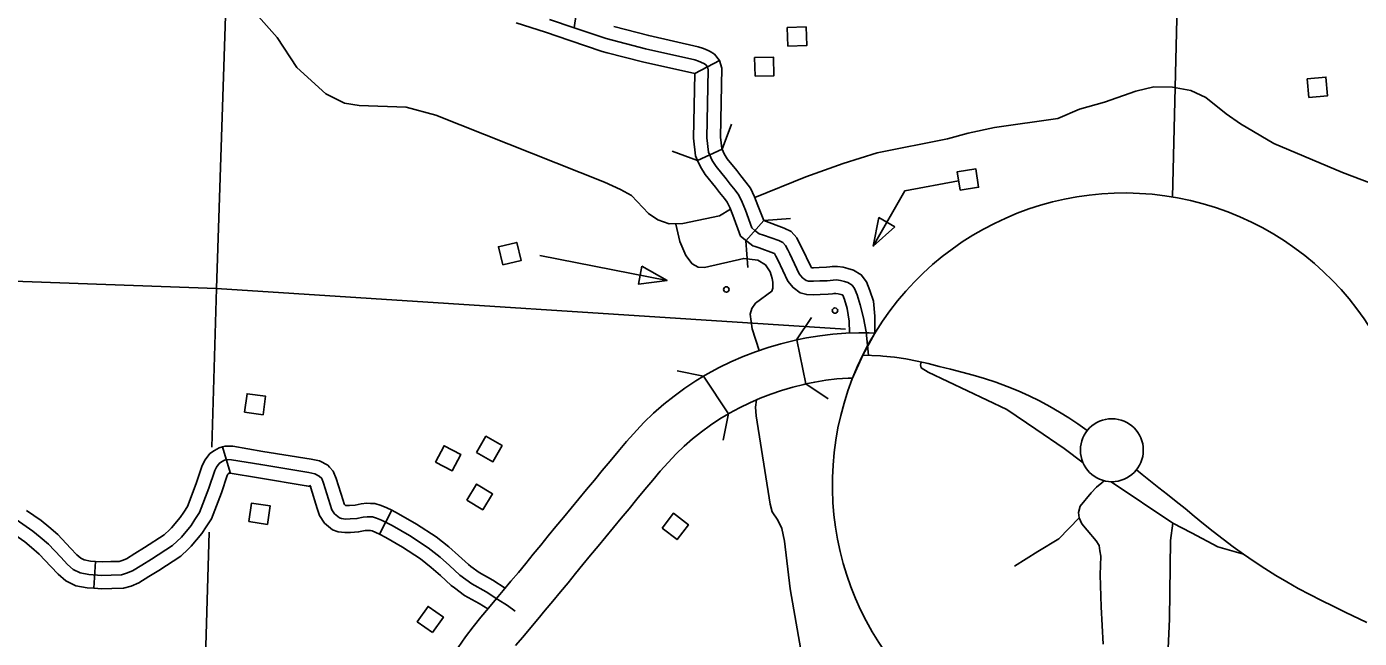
# Model space of a CAD drawing. Extents: x 653372 to 905732, y 627442 to 787275.
# Drawn here: x 837854 to 845264, y 660326 to 663728 of the extents above; entities that cross this region are included whole.
import ezdxf

# ---------------------------------------------------------------- set-up
doc = ezdxf.new("R2010")
doc.units = 0
for name, color, linetype in [('Level 15', 7, 'Continuous'), ('Level 24', 7, 'Continuous'), ('Level 31', 7, 'Continuous'), ('Level 32', 7, 'Continuous'), ('Level 35', 7, 'Continuous'), ('Level 37', 7, 'Continuous'), ('Level 38', 7, 'Continuous'), ('Level 4', 7, 'Continuous'), ('Level 45', 7, 'Continuous'), ('Level 5', 7, 'Continuous'), ('Level 56', 7, 'Continuous'), ('Level 63', 7, 'Continuous')]:
    doc.layers.add(name, color=color, linetype=linetype)

msp = doc.modelspace()

# ---------------------------------------------------------------- linework, layer by layer
at = {"layer": 'Level 15'}
for p, q in [((840796.5, 660947.8), (840796.2, 660947.5)), ((840989, 660788.3), (840988.7, 660787.9))]:
    msp.add_line(p, q, dxfattribs=at)
for points in [[(842136.6, 661985.9), (842190.4, 661997.2), (842263.2, 662009), (842335.8, 662017.3), (842407.9, 662022.7), (842480.5, 662025.3), (842537.7, 662024.5), (842569.6, 662023), (842502.5, 661901.1), (842446.1, 661773.9)], [(842136.6, 661985.9), (842046.9, 661964), (841976.3, 661943.2), (841906.3, 661919.6), (841837.4, 661892.8), (841770.1, 661863.5), (841704.2, 661831.6), (841639.3, 661796.7), (841618.1, 661784.1)], [(842446.1, 661773.9), (842421.7, 661773.1), (842359.3, 661768.4), (842297.4, 661761.3), (842236.1, 661751.4), (842185.5, 661740.8), (842136.6, 661985.9)], [(843750.6, 661481.4), (843698.9, 661518.2), (843649, 661551.6), (843596.7, 661584.3), (843542.5, 661616.3), (843485.8, 661646.4), (843427, 661674.7), (843366.7, 661701.8), (843305.6, 661727.1), (843243.4, 661750.1), (843180.3, 661770.8), (843116.8, 661789.7), (843053.4, 661806.8), (842990.5, 661822.9), (842928.1, 661838.7), (842866.1, 661854.1), (842804.5, 661868.1), (842742.5, 661879.9), (842679.2, 661889.2), (842614.5, 661895.7), (842601.2, 661896.3), (842502.5, 661901.1)], [(841756.3, 661575.4), (841618.1, 661784.1), (841575.3, 661758.5), (841513.5, 661717.3), (841454, 661673.8), (841396.1, 661627.8), (841340.1, 661578.8), (841286, 661526.7), (841188.6, 661421), (841142.2, 661365.7), (841098.3, 661312.2), (841054.7, 661259.4), (841011, 661206.4), (840967.4, 661153.7), (840924.3, 661101.4), (840881.5, 661049.9), (840838.9, 660998.8), (840796.5, 660947.8)], [(842185.5, 661740.8), (842174.6, 661738.5), (842113, 661722.9), (842051.7, 661704.8), (841991.6, 661684.5), (841932.6, 661661.6), (841874.6, 661636.3), (841817.9, 661608.8), (841762.5, 661579.1), (841756.3, 661575.4)], [(840988.7, 660787.9), (841030.9, 660838.8), (841073.7, 660890), (841116.8, 660942), (841160.3, 660994.5), (841203.8, 661047.3), (841247.4, 661100.1), (841291.4, 661153.3), (841334.7, 661206.1), (841376.4, 661255.9), (841464.8, 661351.8), (841509.2, 661394.6), (841556.3, 661435.7), (841605.6, 661474.9), (841656.7, 661512.3), (841708.9, 661547.1), (841756.3, 661575.4)], [(845304.7, 660414.3), (845185.1, 660472.1), (845118.8, 660504.5), (845053.1, 660537.1), (844988.1, 660570.1), (844923.8, 660604.3), (844860.7, 660639.7), (844798.6, 660676.6), (844737.6, 660714.6), (844677.9, 660753.8), (844619.5, 660793.8), (844562.1, 660834.9), (844506, 660877), (844451, 660920.2), (844397.6, 660963.5), (844345.7, 661006.1), (844294.9, 661047.5), (844245.3, 661087.6), (844196.6, 661126.5), (844148.8, 661164.1), (844102, 661200.8), (844056.2, 661236.9), (844023.7, 661262.6)], [(840796.2, 660947.5), (840753.9, 660896.3), (840712, 660844.7), (840670.5, 660793.7), (840628.9, 660742.9), (840587.8, 660693), (840545.8, 660643.6), (840503.8, 660592.9), (840475, 660558.2), (840422, 660494.6), (840378.8, 660444.9), (840335.9, 660389.7), (840294.4, 660334.9), (840253, 660275.4)], [(840572, 660286.1), (840612.4, 660332.6), (840667.2, 660398.4), (840696.2, 660433.3), (840737.2, 660482.8), (840779.5, 660532.5), (840822.1, 660584.3), (840864.2, 660635.6), (840905.9, 660687), (840947.3, 660737.8), (840989, 660788.3)]]:
    msp.add_lwpolyline(points, dxfattribs=at)
at = {"layer": 'Level 24'}
msp.add_circle((843887.5, 661372.4), 175, dxfattribs=at)
at = {"layer": 'Level 31'}
msp.add_lwpolyline([(843845.2, 661202.6), (843831.8, 661190.8), (843801.9, 661166.6), (843772.8, 661135.2), (843712.2, 661060.5), (843702.1, 661026.5), (843705.2, 660997.2), (843721.3, 660963.5), (843749.4, 660927.4), (843801, 660868.9), (843817.6, 660842.6), (843821.2, 660812.5), (843825.7, 660783.6), (843822.5, 660679.9), (843828.3, 660501.9), (843838.6, 660293.6)], dxfattribs=at)
at = {"layer": 'Level 32'}
for points in [[(842827.7, 661862.8), (842824.1, 661847.5), (842827.7, 661830), (842865.4, 661807.2), (843304.6, 661598.3), (843464.1, 661490.2), (843622.8, 661381.8), (843727.4, 661301.7)], [(843883.5, 661197.5), (844227.1, 660966)], [(843705.9, 660995.9), (843592.3, 660879.3), (843476.6, 660810.1), (843345.7, 660728.4)], [(843835.2, 660104.3), (844120.1, 660101.3), (844162.8, 660108), (844195.3, 660147.1), (844208, 660433.9), (844213, 660870.8), (844227.1, 660966)], [(844227.1, 660966), (844331.1, 660912.7), (844477, 660835.8), (844619.5, 660793.8)]]:
    msp.add_lwpolyline(points, dxfattribs=at)
at = {"layer": 'Level 35'}
for points in [[(839142.3, 663784.3), (839246.6, 663667.9), (839357.2, 663500.3), (839518, 663354), (839622.2, 663302.6), (839702.8, 663289.6), (839964.2, 663280.1), (840128.3, 663236), (841066.8, 662863.4), (841156.1, 662822.2), (841217.5, 662789.3), (841311.1, 662689), (841363.5, 662654.3), (841427.1, 662630.4), (841502, 662632.5), (841706.1, 662675.8), (841766.5, 662713.2)], [(841902, 662778.3), (842186, 662891.8), (842394.6, 662967.1), (842583, 663025.7), (842973.2, 663104.7), (843089.4, 663135.2), (843234.5, 663166.4), (843586.5, 663216.8), (843706.9, 663268.3), (843847.2, 663308.5), (844020.6, 663369.3), (844121.8, 663393), (844225.5, 663390.6), (844326.1, 663373.3), (844410.4, 663333.2), (844523.1, 663242.6), (844602.2, 663186.5), (844788.4, 663078), (845169.6, 662916.9), (845399.1, 662829.8)], [(841463, 662629.1), (841485.7, 662533.6), (841518.7, 662455.1), (841555, 662408.6), (841586.7, 662391.1), (841623.6, 662388.7), (841840.8, 662438.9), (841919.5, 662428.3), (841961.1, 662403.7), (841987.5, 662364.2), (841999, 662328.1), (842001.9, 662306.7), (842001.9, 662273.1), (841997.2, 662256.7), (841905.5, 662189.8), (841885.2, 662160), (841875.8, 662128.1), (841888.7, 662046.9), (841926.7, 661927.5)], [(841912.5, 661652.8), (841907.1, 661612.2), (841909.5, 661563.2), (841988, 661071.7), (841999.5, 661030.5), (842030.8, 660983), (842053.2, 660937.7), (842067.2, 660866.4), (842098.7, 660600.8), (842159.3, 660262.7), (842163.3, 660190.6), (842144.6, 660052.7), (842150, 660003.6), (842183.9, 659923), (842187.3, 659880), (842185.7, 659875.7)]]:
    msp.add_lwpolyline(points, dxfattribs=at)
at = {"layer": 'Level 37'}
for points in [[(842135, 661985.6), (842217.4, 662110.9)], [(841471.1, 661813.9), (841618.1, 661784.1)], [(842310.8, 661658.3), (842185.5, 661740.8)], [(841756.2, 661575.7), (841726.3, 661428.7)]]:
    msp.add_lwpolyline(points, dxfattribs=at)
at = {"layer": 'Level 38'}
for points in [[(841773.1, 663186), (841720.5, 663045.5)], [(841584, 662983.4), (841443.5, 663035.9)], [(841952, 662650.6), (842101.6, 662661)], [(841863.9, 662387.8), (841853.5, 662537.4)]]:
    msp.add_lwpolyline(points, dxfattribs=at)
at = {"layer": 'Level 4'}
msp.add_lwpolyline([(844225.2, 662780.2), (844329, 667053.3)], dxfattribs=at)
at = {"layer": 'Level 45'}
for p, q in [((841707.1, 663539), (841568.7, 663466.3)), ((841720.5, 663045.5), (841584, 662983.4)), ((841952, 662650.6), (841853.5, 662537.4)), ((838985.5, 661247.6), (838942.4, 661391.3)), ((839815.8, 660905), (839884.1, 661038.6)), ((838226.8, 660604.6), (838236.8, 660754.2))]:
    msp.add_line(p, q, dxfattribs=at)
for points in [[(840942.1, 664026.6), (840898.5, 663721.2)], [(841082, 663582.3), (841054.4, 663589.3), (840874.5, 663650.2), (840738.1, 663696.3), (840576.1, 663749.1)], [(842533.9, 661899.6), (842521.3, 662030.9), (842506.2, 662109), (842489.1, 662180.9), (842471.6, 662236.3), (842457.6, 662272.1), (842443.1, 662291), (842420.1, 662304.8), (842401.1, 662310.8), (842379.3, 662315.6), (842357.5, 662319), (842337.6, 662318.2), (842305.2, 662315.1), (842263.3, 662313.6), (842229.7, 662311.9), (842201.8, 662312.3), (842188.2, 662316.1), (842167.2, 662331.6), (842149.3, 662353), (842097.5, 662464.4), (842085.4, 662486.7), (842073.1, 662511.1), (842058.5, 662527.3), (842036.2, 662538.3), (841951.3, 662567.6), (841927.6, 662575.9), (841903.4, 662593.8), (841886, 662608), (841849.9, 662706.9), (841832, 662751.4), (841813.3, 662790.4), (841792.9, 662817.7), (841766.4, 662851.5), (841743.3, 662881.7), (841687.8, 662949.6), (841666.2, 662983.8), (841645.6, 663029.1), (841636.7, 663110), (841644.1, 663486.7), (841639.1, 663504), (841628.5, 663517.4), (841619.1, 663523.2), (841590.2, 663536), (841568.4, 663543.3), (841295.7, 663604.9), (841075.8, 663661.3), (840898.5, 663721.2), (840761.7, 663767.5)], [(841642.6, 663594.8), (841617.4, 663606), (841588.5, 663615.6), (841313.2, 663677.8), (841119.2, 663727.6)], [(841568.7, 663466.3), (841278.1, 663532), (841082, 663582.3)], [(841720.5, 663045.5), (841718.8, 663049.2), (841711.7, 663113.4), (841719.3, 663496.6), (841707.1, 663539), (841679.1, 663574.4), (841654.1, 663589.7), (841642.6, 663594.8)], [(841584, 662983.4), (841572.3, 663008.9), (841561.6, 663106.6), (841568.7, 663466.3)], [(841952, 662650.6), (841919.9, 662733.8), (841900.7, 662781.6), (841877.8, 662829.4), (841852.4, 662863.3), (841825.7, 662897.4), (841802.2, 662928.2), (841748.7, 662993.5), (841732.3, 663019.5), (841720.5, 663045.5)], [(841904.9, 662504.4), (841892.1, 662508.8), (841857.3, 662534.6), (841822.6, 662563), (841779.9, 662680), (841763.3, 662721.1), (841748.8, 662751.3), (841733.3, 662772.2), (841707.1, 662805.6), (841684.5, 662835.1), (841626.8, 662905.7), (841600, 662948.1), (841584, 662983.4)], [(842319.2, 662391.8), (842300.3, 662390), (842260.1, 662388.5), (842228.3, 662386.9), (842218.6, 662387), (842213.2, 662393.5), (842164.5, 662498.1), (842151.9, 662521.5), (842135.6, 662553.8), (842104.6, 662588.3), (842065.1, 662607.7), (841952, 662650.6)], [(842333.7, 662242.5), (842310.2, 662240.2), (842266.6, 662238.7), (842231, 662236.8), (842190.9, 662237.5), (842154.8, 662247.6), (842115.4, 662276.5), (842085.4, 662312.6), (842030.4, 662430.7), (842018.9, 662452), (842011.4, 662466.9), (842007.3, 662468.9), (841926.8, 662496.8), (841904.9, 662504.4)], [(842569.6, 662023), (842569.3, 662117.2), (842561.5, 662200.9), (842542.3, 662261.3), (842523.5, 662309.3), (842493.9, 662348), (842451.2, 662373.6), (842420.6, 662383.3), (842393.1, 662389.4), (842361.8, 662394.2), (842332.5, 662393.1), (842319.2, 662391.8)], [(842428.3, 662024.3), (842427.3, 662090.5), (842416.8, 662160.9), (842400.8, 662211.3), (842391.8, 662234.3), (842389.1, 662236), (842381.7, 662238.3), (842365.5, 662241.8), (842353.1, 662243.8), (842342.6, 662243.4), (842333.7, 662242.5)], [(838649.8, 660931.2), (838660.2, 660941), (838707.6, 660997.9), (838727.4, 661028.8), (838748.4, 661059.9), (838796.3, 661186.5), (838830.7, 661288), (838845.9, 661319.2), (838873.5, 661353.5), (838897.8, 661370.3), (838924.5, 661385.9), (838942.4, 661391.3)], [(838942.4, 661391.3), (838957, 661395.7), (838999.9, 661394.4), (839168.2, 661366.1), (839436.1, 661322.6), (839481.8, 661313.1), (839528, 661289.2), (839537.9, 661278.1)], [(837682.6, 661064.6), (837889.4, 660922.8), (837929.6, 660888.9), (837975.7, 660849.7), (838043.7, 660777.4), (838080.9, 660736.5), (838113.2, 660709.1), (838151, 660690.1), (838200.2, 660681.5), (838272.9, 660676.6), (838324.8, 660678.3), (838381.2, 660679.6), (838410, 660688.2), (838443.6, 660701.3), (838494.6, 660733.6), (838549.1, 660767.3), (838664.9, 660842.4), (838715, 660889.5), (838768.3, 660953.5), (838790.1, 660987.7), (838815.4, 661025.2), (838866.9, 661161.2), (838900.3, 661259.5), (838909.6, 661278.8), (838925.1, 661297.9), (838938.2, 661307), (838954.7, 661316.6), (838966.9, 661320.3), (838992.5, 661319.6), (839155.9, 661292.1), (839422.4, 661248.9), (839456.5, 661241.8), (839481.2, 661229), (839494.4, 661214.2), (839504.8, 661189.9), (839541.6, 661070.2), (839550.3, 661041.4)], [(838752.7, 660822), (838769.7, 660838), (838828.9, 660909.1), (838852.8, 660946.5), (838882.5, 660990.5), (838937.5, 661135.9), (838969.8, 661231), (838973.4, 661238.4), (838976.6, 661242.4), (838978.5, 661243.7), (838984.8, 661247.4), (838985.5, 661247.6)], [(838976.8, 661245), (838985.2, 661244.7), (839143.7, 661218.1), (839408.8, 661175.1), (839431.1, 661170.4), (839434.5, 661168.7), (839425.9, 661178.3)], [(839537.9, 661278.1), (839558.5, 661255), (839575.3, 661215.8), (839613.4, 661092), (839618.9, 661073.7), (839621.5, 661069.8), (839627.3, 661065.1), (839629.2, 661064.9), (839648.8, 661065.6), (839680.9, 661067.3), (839713.9, 661073.7), (839744.6, 661077.2), (839765.8, 661076.5), (839790.6, 661075.8), (839824.8, 661064.9), (839857.2, 661052.3), (839884.1, 661038.6)], [(839425.9, 661178.3), (839430.2, 661173.4), (839434.2, 661164.1), (839469.9, 661048.4), (839481.7, 661009), (839509.5, 660967.5), (839555.2, 660930.5), (839586.9, 660918.4), (839624, 660914.7), (839655.2, 660915.7), (839699.5, 660918), (839736.8, 660925.4), (839750.7, 660926.9), (839761.3, 660926.6), (839765.1, 660926.5), (839774.9, 660923.4), (839795.9, 660915.3), (839815.8, 660905)], [(837854.2, 661037.9), (837934.9, 660982.5), (837978, 660946.2), (838027.4, 660904.1), (838098.8, 660828.3), (838133.1, 660790.6), (838154.9, 660772.1), (838174.8, 660762), (838209.1, 660756.1), (838236.8, 660754.2)], [(839550.3, 661041.4), (839565.5, 661018.7), (839593.1, 660996.4), (839604.4, 660992.1), (839626.6, 660989.8), (839652, 660990.6), (839690.2, 660992.7), (839725.4, 660999.5), (839747.7, 661002.1), (839763.5, 661001.6), (839777.8, 661001.1), (839799.9, 660994.1), (839826.6, 660983.8), (839886, 660953.4), (839982.8, 660898), (840087.2, 660829.7), (840152.4, 660776.9), (840205, 660730.8), (840262.2, 660678.2), (840328.7, 660628.6), (840408.4, 660584.8), (840473.9, 660543.1), (840526.9, 660509.7), (840571.1, 660478.3)], [(839884.1, 661038.6), (839921.7, 661019.4), (840022, 660962), (840131.5, 660890.4), (840200.7, 660834.3), (840255.1, 660786.6), (840310.1, 660736), (840322.9, 660726.5)], [(837769.4, 660914.2), (837843.9, 660863), (837881.1, 660831.7), (837923.9, 660795.3), (837988.6, 660726.5), (838028.7, 660682.4), (838071.5, 660646.2), (838127.1, 660618.1), (838191.2, 660606.9), (838226.8, 660604.6)], [(838236.8, 660754.2), (838274.3, 660751.7), (838322.7, 660753.3), (838369.4, 660754.4), (838385.6, 660759.2), (838409.6, 660768.6), (838454.8, 660797.2), (838509, 660830.7), (838618.4, 660901.6), (838649.8, 660931.2)], [(839815.8, 660905), (839850.3, 660887.4), (839943.7, 660834), (840043, 660769.1), (840104, 660719.5), (840154.9, 660675), (840214.2, 660620.4), (840233.1, 660606.3)], [(838226.8, 660604.6), (838271.6, 660601.5), (838326.9, 660603.3), (838393.1, 660604.9), (838434.4, 660617.2), (838477.6, 660634.1), (838534.4, 660670.1), (838589.2, 660704), (838711.4, 660783.1), (838752.7, 660822)], [(840322.9, 660726.5), (840369.4, 660691.8), (840446.6, 660649.4), (840514.7, 660606)], [(840233.1, 660606.3), (840288, 660565.3), (840370.2, 660520.3), (840418, 660489.8)]]:
    msp.add_lwpolyline(points, dxfattribs=at)
at = {"layer": 'Level 5'}
for points in [[(839083.3, 667547.3), (838908.8, 662270.8)], [(838908.8, 662270.8), (834756.9, 662420.9)], [(838908.8, 662270.8), (838882.9, 661389.3)], [(842407, 662045), (838908.8, 662270.8)], [(838869.1, 660917.5), (838832, 659650.6), (838789.2, 658484.8)]]:
    msp.add_lwpolyline(points, dxfattribs=at)
at = {"layer": 'Level 56'}
for points in [[(842086.8, 663618.2), (842083, 663722.3), (842187.3, 663726.1), (842191.2, 663622.1)], [(841903.6, 663451.8), (841901.5, 663555.8), (842005.9, 663557.9), (842007.9, 663453.8)], [(844983.4, 663333.6), (844973.7, 663437.2), (845077.6, 663446.9), (845087.4, 663343.3)], [(843043.9, 662818), (843027.6, 662920.8), (843130.7, 662937.1), (843147, 662834.3)], [(842681.2, 662615.3), (842592.6, 662665.9), (842561, 662507.8)], [(840501.4, 662402.8), (840477.4, 662504), (840578.9, 662528.1), (840603, 662426.9)], [(841274.8, 662395.8), (841255.2, 662295.7), (841415.1, 662316.4)], [(839065.2, 661583.6), (839079.6, 661686.7), (839183, 661672.3), (839168.6, 661569.2)], [(840355.6, 661360.1), (840407.3, 661450.4), (840497.9, 661398.6), (840446.2, 661308.2)], [(840126.7, 661305.4), (840174.9, 661397.6), (840267.4, 661349.3), (840219.2, 661257)], [(840301.2, 661095.2), (840355.4, 661184.1), (840444.5, 661129.7), (840390.3, 661040.9)], [(839089.4, 660975.5), (839104.8, 661078.5), (839208.1, 661063), (839192.6, 660960)], [(841387, 660938.5), (841449.9, 661021.5), (841533.1, 660958.4), (841470.3, 660875.5)], [(840110.5, 660358.2), (840025.7, 660418.5), (840086.1, 660503.6), (840171, 660443.3)]]:
    msp.add_lwpolyline(points, close=True, dxfattribs=at)
for points in [[(843035.7, 662869.4), (842736.2, 662814.2), (842561, 662507.8)], [(840707.2, 662454.8), (841415.1, 662316.4)]]:
    msp.add_lwpolyline(points, dxfattribs=at)
for centre in [(841744.2, 662266.2), (842348.3, 662148.7)]:
    msp.add_circle(centre, 15, dxfattribs=at)
at = {"layer": 'Level 63'}
msp.add_arc((843955.8, 661180.8), 1622, 355.03578, 312.13899, dxfattribs=at)

doc.saveas('drawing.dxf')
